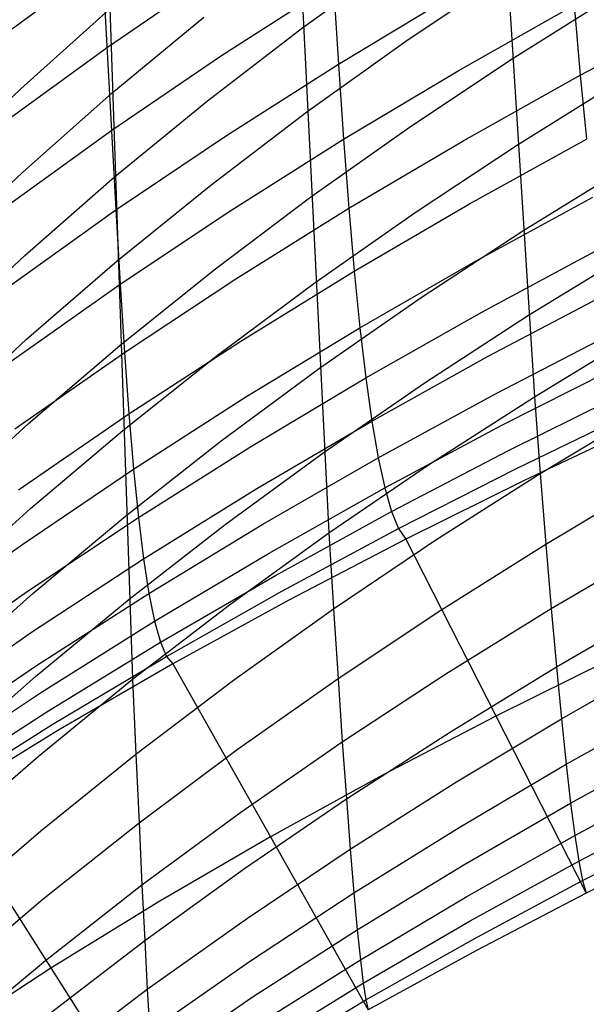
# Model space of a CAD drawing. Extents: x -383 to 1849, y -1185 to -529.
# Tile 627 of 656: x 509 to 528, y -713 to -681. Entities that reach past the tile are written whole.
import ezdxf

# ---------------------------------------------------------------- set-up
doc = ezdxf.new("R2010")
doc.units = 0
doc.layers.add('PREDEFINITO', color=7, linetype='CONTINUOUS')

msp = doc.modelspace()

# ---------------------------------------------------------------- linework, layer by layer
at = {"layer": 'PREDEFINITO'}
for p, q in [((515.631, -621.637, 727.771), (519.619, -682.515, 523.286)), ((522.174, -632.367, 731.097), (526.022, -693.394, 526.394)), ((509.476, -635.114, 697.313), (512.345, -687.287, 522.433)), ((516.837, -648.198, 691.309), (519.301, -697.849, 525.44)), ((511.214, -653.277, 688.503), (512.883, -702.632, 524.399)), ((508.432, -681.738, 549.337), (511.922, -679.174, 549.929)), ((518.455, -681.322, 580.804), (521.664, -679.004, 581.569)), ((512.069, -681.962, 540.757), (515.643, -679.506, 541.284)), ((521.816, -681.771, 572.32), (525.122, -679.546, 573.008)), ((515.799, -682.237, 532.086), (519.452, -679.887, 532.548)), ((519.619, -682.515, 523.286), (523.347, -680.267, 523.687)), ((525.292, -682.34, 563.72), (528.686, -680.206, 564.333)), ((523.526, -682.739, 514.36), (527.325, -680.594, 514.702)), ((527.325, -680.594, 514.702), (527.52, -682.883, 505.307)), ((509.231, -683.323, 596.436), (512.121, -680.736, 597.399)), ((527.52, -682.883, 505.307), (531.382, -680.847, 505.595)), ((512.21, -683.472, 588.288), (515.22, -680.979, 589.168)), ((515.331, -683.723, 580.005), (518.455, -681.322, 580.804)), ((518.588, -684.081, 571.602), (521.816, -681.771, 572.32)), ((508.561, -684.516, 540.213), (512.069, -681.962, 540.757)), ((512.209, -684.682, 531.606), (515.799, -682.237, 532.086)), ((515.952, -684.854, 522.868), (519.619, -682.515, 523.286)), ((519.619, -682.515, 523.286), (519.786, -684.974, 514)), ((521.968, -684.559, 563.077), (525.292, -682.34, 563.72)), ((519.786, -684.974, 514), (523.526, -682.739, 514.36)), ((523.71, -685.013, 505.003), (527.52, -682.883, 505.307)), ((525.464, -685.152, 554.464), (528.875, -683.024, 555.034)), ((527.52, -682.883, 505.307), (527.722, -684.976, 495.875)), ((506.438, -685.996, 595.441), (509.231, -683.323, 596.436)), ((509.296, -686.051, 587.376), (512.21, -683.472, 588.288)), ((512.299, -686.208, 579.175), (515.331, -683.723, 580.005)), ((515.442, -686.474, 570.852), (518.588, -684.081, 571.602)), ((508.682, -687.226, 531.109), (512.209, -684.682, 531.606)), ((518.719, -686.862, 562.404), (521.968, -684.559, 563.077)), ((512.345, -687.287, 522.433), (515.952, -684.854, 522.868)), ((516.103, -687.299, 513.625), (519.786, -684.974, 514)), ((519.786, -684.974, 514), (519.957, -687.232, 504.685)), ((519.957, -687.232, 504.685), (523.71, -685.013, 505.003)), ((523.9, -687.087, 495.611), (527.722, -684.976, 495.875)), ((522.123, -687.365, 553.866), (525.464, -685.152, 554.464)), ((506.478, -688.716, 586.434), (509.296, -686.051, 587.376)), ((525.645, -687.968, 545.166), (529.071, -685.846, 545.693)), ((509.361, -688.779, 578.315), (512.299, -686.208, 579.175)), ((512.388, -688.951, 570.071), (515.442, -686.474, 570.852)), ((515.553, -689.248, 561.703), (518.719, -686.862, 562.404)), ((524.097, -688.96, 486.17), (527.93, -686.871, 486.397)), ((508.799, -689.819, 521.984), (512.345, -687.287, 522.433)), ((512.345, -687.287, 522.433), (512.479, -689.718, 513.236)), ((512.479, -689.718, 513.236), (516.103, -687.299, 513.625)), ((516.26, -689.541, 504.353), (519.957, -687.232, 504.685)), ((518.854, -689.66, 553.241), (522.123, -687.365, 553.866)), ((519.957, -687.232, 504.685), (520.134, -689.287, 495.333)), ((520.134, -689.287, 495.333), (523.9, -687.087, 495.611)), ((522.285, -690.174, 544.613), (525.645, -687.968, 545.166)), ((524.302, -690.623, 476.694), (528.145, -688.559, 476.884)), ((525.832, -690.731, 535.822), (529.273, -688.616, 536.307)), ((506.517, -691.437, 577.426), (509.361, -688.779, 578.315)), ((509.425, -691.515, 569.262), (512.388, -688.951, 570.071)), ((520.319, -691.137, 485.933), (524.097, -688.96, 486.17)), ((512.475, -691.716, 560.972), (515.553, -689.248, 561.703)), ((516.423, -691.575, 495.043), (520.134, -689.287, 495.333)), ((520.134, -689.287, 495.333), (520.319, -691.137, 485.933)), ((512.619, -691.942, 504.008), (516.26, -689.541, 504.353)), ((508.915, -692.236, 512.833), (512.479, -689.718, 513.236)), ((512.479, -689.718, 513.236), (512.619, -691.942, 504.008)), ((515.666, -692.039, 552.588), (518.854, -689.66, 553.241)), ((518.997, -692.462, 544.034), (522.285, -690.174, 544.613)), ((524.513, -692.071, 467.195), (528.368, -690.036, 467.347)), ((520.51, -692.774, 476.496), (524.302, -690.623, 476.694)), ((522.455, -692.928, 535.313), (525.832, -690.731, 535.822)), ((516.592, -693.401, 485.684), (520.319, -691.137, 485.933)), ((520.319, -691.137, 485.933), (520.51, -692.774, 476.496)), ((506.556, -694.166, 568.426), (509.425, -691.515, 569.262)), ((524.733, -693.306, 457.67), (528.598, -691.303, 457.786)), ((526.022, -693.394, 526.394), (529.479, -691.289, 526.837)), ((509.488, -694.273, 560.214), (512.475, -691.716, 560.972)), ((512.765, -693.956, 494.742), (516.423, -691.575, 495.043)), ((509.035, -694.442, 503.652), (512.619, -691.942, 504.008)), ((512.566, -694.5, 551.908), (515.666, -692.039, 552.588)), ((512.619, -691.942, 504.008), (512.765, -693.956, 494.742)), ((520.71, -694.192, 467.035), (524.513, -692.071, 467.195)), ((515.788, -694.832, 543.43), (518.997, -692.462, 544.034)), ((524.96, -694.328, 448.127), (528.835, -692.361, 448.206)), ((516.769, -695.011, 476.289), (520.51, -692.774, 476.496)), ((520.51, -692.774, 476.496), (520.71, -694.192, 467.035)), ((519.147, -695.207, 534.781), (522.455, -692.928, 535.313)), ((512.918, -695.757, 485.427), (516.592, -693.401, 485.684)), ((520.917, -695.392, 457.549), (524.733, -693.306, 457.67)), ((522.628, -695.581, 525.928), (526.022, -693.394, 526.394)), ((525.193, -695.138, 438.569), (529.08, -693.211, 438.612)), ((526.022, -693.394, 526.394), (526.211, -695.899, 516.89)), ((509.163, -696.434, 494.431), (512.765, -693.956, 494.742)), ((512.765, -693.956, 494.742), (512.918, -695.757, 485.427)), ((525.434, -695.739, 429.005), (529.331, -693.854, 429.011)), ((526.211, -695.899, 516.89), (529.683, -693.806, 517.293)), ((506.593, -696.918, 559.431), (509.488, -694.273, 560.214)), ((516.954, -696.398, 466.868), (520.71, -694.192, 467.035)), ((520.71, -694.192, 467.035), (520.917, -695.392, 457.549)), ((521.131, -696.377, 448.044), (524.96, -694.328, 448.127)), ((529.589, -694.292, 419.408), (525.682, -696.13, 419.438)), ((509.555, -697.05, 551.202), (512.566, -694.5, 551.908)), ((512.665, -697.286, 542.8), (515.788, -694.832, 543.43)), ((513.078, -697.339, 476.073), (516.769, -695.011, 476.289)), ((515.917, -697.568, 534.224), (519.147, -695.207, 534.781)), ((517.147, -697.564, 457.423), (520.917, -695.392, 457.549)), ((520.917, -695.392, 457.549), (521.131, -696.377, 448.044)), ((521.353, -697.147, 438.525), (525.193, -695.138, 438.569)), ((519.301, -697.849, 525.44), (522.628, -695.581, 525.928)), ((509.297, -698.211, 485.16), (512.918, -695.757, 485.427)), ((512.918, -695.757, 485.427), (513.078, -697.339, 476.073)), ((521.581, -697.703, 428.998), (525.434, -695.739, 429.005)), ((522.8, -698.073, 516.467), (526.211, -695.899, 516.89)), ((526.211, -695.899, 516.89), (526.395, -698.209, 507.342)), ((517.347, -698.51, 447.957), (521.131, -696.377, 448.044)), ((521.131, -696.377, 448.044), (521.353, -697.147, 438.525)), ((525.682, -696.13, 419.438), (521.817, -698.047, 419.469)), ((526.395, -698.209, 507.342), (529.881, -696.131, 507.706)), ((513.246, -698.694, 466.695), (516.954, -696.398, 466.868)), ((506.634, -699.688, 550.473), (509.555, -697.05, 551.202)), ((509.438, -699.764, 475.85), (513.078, -697.339, 476.073)), ((509.63, -699.827, 542.146), (512.665, -697.286, 542.8)), ((513.078, -697.339, 476.073), (513.246, -698.694, 466.695)), ((517.554, -699.239, 438.478), (521.353, -697.147, 438.525)), ((521.353, -697.147, 438.525), (521.581, -697.703, 428.998)), ((512.772, -700.012, 533.644), (515.917, -697.568, 534.224)), ((513.422, -699.825, 457.291), (517.147, -697.564, 457.423)), ((516.05, -700.199, 524.931), (519.301, -697.849, 525.44)), ((517.768, -699.75, 428.991), (521.581, -697.703, 428.998)), ((519.301, -697.849, 525.44), (519.455, -700.328, 516.023)), ((521.581, -697.703, 428.998), (521.817, -698.047, 419.469)), ((505.732, -700.772, 484.885), (509.297, -698.211, 485.16)), ((521.817, -698.047, 419.469), (517.99, -700.045, 419.502)), ((519.455, -700.328, 516.023), (522.8, -698.073, 516.467)), ((521.817, -698.047, 419.469), (527.712, -709.626, 419.907)), ((522.966, -700.368, 506.96), (526.395, -698.209, 507.342)), ((526.395, -698.209, 507.342), (526.57, -700.319, 497.756)), ((526.57, -700.319, 497.756), (530.072, -698.259, 498.08)), ((513.605, -700.733, 447.867), (517.347, -698.51, 447.957)), ((509.587, -701.088, 466.516), (513.246, -698.694, 466.695)), ((513.246, -698.694, 466.695), (513.422, -699.825, 457.291)), ((513.796, -701.418, 438.429), (517.554, -699.239, 438.478)), ((505.852, -702.297, 475.62), (509.438, -699.764, 475.85)), ((506.684, -702.459, 541.469), (509.63, -699.827, 542.146)), ((509.744, -702.183, 457.155), (513.422, -699.825, 457.291)), ((513.422, -699.825, 457.291), (513.605, -700.733, 447.867)), ((513.994, -701.883, 428.983), (517.768, -699.75, 428.991)), ((509.713, -702.545, 533.041), (512.772, -700.012, 533.644)), ((512.883, -702.632, 524.399), (516.05, -700.199, 524.931)), ((517.99, -700.045, 419.502), (514.2, -702.128, 419.536)), ((526.74, -702.228, 488.114), (530.256, -700.189, 488.401)), ((516.183, -702.664, 515.559), (519.455, -700.328, 516.023)), ((519.455, -700.328, 516.023), (519.602, -702.606, 506.56)), ((519.602, -702.606, 506.56), (522.966, -700.368, 506.96)), ((523.125, -702.459, 497.415), (526.57, -700.319, 497.756)), ((526.57, -700.319, 497.756), (526.74, -702.228, 488.114)), ((509.908, -703.051, 447.773), (513.605, -700.733, 447.867)), ((513.605, -700.733, 447.867), (513.796, -701.418, 438.429)), ((505.98, -703.589, 466.331), (509.587, -701.088, 466.516)), ((510.08, -703.694, 438.378), (513.796, -701.418, 438.429)), ((513.796, -701.418, 438.429), (513.994, -701.883, 428.983)), ((510.259, -704.112, 428.975), (513.994, -701.883, 428.983)), ((514.2, -702.128, 419.536), (510.446, -704.307, 419.571)), ((513.994, -701.883, 428.983), (514.2, -702.128, 419.536)), ((514.2, -702.128, 419.536), (520.59, -713.445, 419.841)), ((528.51, -701.977, 419.688), (524.765, -703.836, 419.688)), ((526.902, -703.927, 478.431), (530.434, -701.913, 478.68)), ((506.116, -704.648, 457.014), (509.744, -702.183, 457.155)), ((519.742, -704.678, 497.057), (523.125, -702.459, 497.415)), ((523.277, -704.346, 487.814), (526.74, -702.228, 488.114)), ((526.74, -702.228, 488.114), (526.902, -703.927, 478.431)), ((506.741, -705.168, 532.418), (509.713, -702.545, 533.041)), ((509.801, -705.153, 523.847), (512.883, -702.632, 524.399)), ((512.883, -702.632, 524.399), (512.993, -705.082, 515.075)), ((512.993, -705.082, 515.075), (516.183, -702.664, 515.559)), ((516.309, -704.925, 506.142), (519.602, -702.606, 506.56)), ((519.602, -702.606, 506.56), (519.742, -704.678, 497.057)), ((506.259, -705.477, 447.677), (509.908, -703.051, 447.773)), ((527.057, -705.411, 468.722), (530.604, -703.424, 468.933)), ((506.41, -706.077, 438.326), (510.08, -703.694, 438.378)), ((524.765, -703.836, 419.688), (521.059, -705.772, 419.688)), ((523.421, -706.02, 478.17), (526.902, -703.927, 478.431)), ((526.902, -703.927, 478.431), (527.057, -705.411, 468.722)), ((506.568, -706.448, 428.967), (510.259, -704.112, 428.975)), ((510.446, -704.307, 419.571), (506.733, -706.593, 419.606)), ((519.874, -706.542, 487.498), (523.277, -704.346, 487.814)), ((516.429, -706.976, 496.684), (519.742, -704.678, 497.057)), ((519.742, -704.678, 497.057), (519.874, -706.542, 487.498)), ((527.204, -706.68, 458.987), (530.767, -704.723, 459.162)), ((513.098, -707.325, 505.705), (516.309, -704.925, 506.142)), ((506.803, -707.766, 523.275), (509.801, -705.153, 523.847)), ((509.888, -707.59, 514.572), (512.993, -705.082, 515.075)), ((512.993, -705.082, 515.075), (513.098, -707.325, 505.705)), ((523.559, -707.475, 468.499), (527.057, -705.411, 468.722)), ((527.057, -705.411, 468.722), (527.204, -706.68, 458.987)), ((521.059, -705.772, 419.688), (517.395, -707.787, 419.688)), ((520, -708.19, 477.896), (523.421, -706.02, 478.17)), ((527.344, -707.735, 449.233), (530.922, -705.812, 449.372)), ((506.733, -706.593, 419.606), (513.704, -717.565, 419.77)), ((516.541, -708.817, 487.169), (519.874, -706.542, 487.498)), ((519.874, -706.542, 487.498), (520, -708.19, 477.896)), ((523.689, -708.712, 458.804), (527.204, -706.68, 458.987)), ((527.204, -706.68, 458.987), (527.344, -707.735, 449.233)), ((513.195, -709.356, 496.294), (516.429, -706.976, 496.684)), ((527.475, -708.577, 439.465), (531.069, -706.692, 439.567)), ((509.969, -709.816, 505.251), (513.098, -707.325, 505.705)), ((513.098, -707.325, 505.705), (513.195, -709.356, 496.294)), ((506.866, -710.188, 514.052), (509.888, -707.59, 514.572)), ((520.119, -709.616, 468.266), (523.559, -707.475, 468.499)), ((527.598, -709.207, 429.688), (531.208, -707.362, 429.755)), ((517.395, -707.787, 419.688), (513.779, -709.886, 419.688)), ((523.811, -709.732, 449.088), (527.344, -707.735, 449.233)), ((527.344, -707.735, 449.233), (527.475, -708.577, 439.465)), ((531.338, -707.825, 419.938), (527.712, -709.626, 419.907)), ((516.646, -710.439, 477.609), (520, -708.19, 477.896)), ((520, -708.19, 477.896), (520.119, -709.616, 468.266)), ((523.925, -710.536, 439.357), (527.475, -708.577, 439.465)), ((527.475, -708.577, 439.465), (527.598, -709.207, 429.688)), ((513.286, -711.174, 486.824), (516.541, -708.817, 487.169)), ((520.23, -710.821, 458.611), (523.689, -708.712, 458.804)), ((524.03, -711.125, 429.618), (527.598, -709.207, 429.688)), ((527.598, -709.207, 429.688), (527.712, -709.626, 419.907)), ((510.043, -711.826, 495.888), (513.195, -709.356, 496.294)), ((513.195, -709.356, 496.294), (513.286, -711.174, 486.824)), ((506.922, -712.398, 504.782), (509.969, -709.816, 505.251)), ((513.779, -709.886, 419.688), (510.219, -712.079, 419.688)), ((516.744, -711.835, 468.023), (520.119, -709.616, 468.266)), ((520.119, -709.616, 468.266), (520.23, -710.821, 458.611)), ((520.333, -711.805, 448.935), (523.811, -709.732, 449.088)), ((527.712, -709.626, 419.907), (524.127, -711.499, 419.874)), ((513.369, -712.768, 477.31), (516.646, -710.439, 477.609)), ((520.427, -712.57, 439.244), (523.925, -710.536, 439.357)), ((516.834, -713.006, 458.41), (520.23, -710.821, 458.611)), ((520.23, -710.821, 458.611), (520.333, -711.805, 448.935)), ((510.11, -713.62, 486.467), (513.286, -711.174, 486.824)), ((513.286, -711.174, 486.824), (513.369, -712.768, 477.31)), ((520.513, -713.116, 429.544), (524.03, -711.125, 429.618)), ((524.127, -711.499, 419.874), (520.59, -713.445, 419.841)), ((506.971, -714.388, 495.469), (510.043, -711.826, 495.888)), ((516.917, -713.954, 448.776), (520.333, -711.805, 448.935)), ((520.333, -711.805, 448.935), (520.427, -712.57, 439.244)), ((510.219, -712.079, 419.688), (506.723, -714.372, 419.688)), ((513.445, -714.134, 467.768), (516.744, -711.835, 468.023)), ((510.17, -715.188, 477), (513.369, -712.768, 477.31)), ((513.369, -712.768, 477.31), (513.445, -714.134, 467.768)), ((516.99, -714.679, 439.127), (520.427, -712.57, 439.244)), ((520.427, -712.57, 439.244), (520.513, -713.116, 429.544)), ((513.514, -715.272, 458.2), (516.834, -713.006, 458.41)), ((517.055, -715.183, 429.468), (520.513, -713.116, 429.544)), ((520.513, -713.116, 429.544), (520.59, -713.445, 419.841))]:
    msp.add_line(p, q, dxfattribs=at)

doc.saveas('drawing.dxf')
